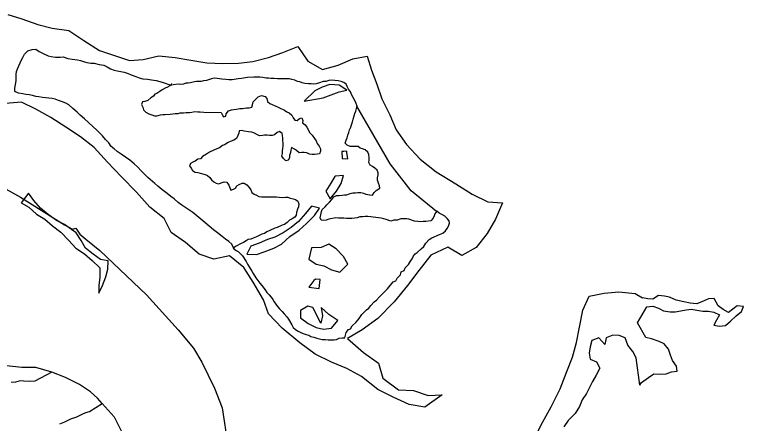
# Model space of a CAD drawing. Extents: x 1588073 to 2013523, y 1090242 to 1357120.
# Drawn here: x 1826802 to 1832077, y 1255279 to 1258237 of the extents above; entities that cross this region are included whole.
import ezdxf

# ---------------------------------------------------------------- set-up
doc = ezdxf.new("R2010")
doc.units = 0
for name, color, linetype in [('GM_X_County', 7, 'Continuous'), ('GM_X_Major_Lake', 7, 'Continuous'), ('GM_X_Minor_Lake', 7, 'Continuous'), ('GM_X_Minor_River', 7, 'Continuous'), ('GM_X_Township', 7, 'Continuous')]:
    doc.layers.add(name, color=color, linetype=linetype)

msp = doc.modelspace()

# ---------------------------------------------------------------- linework, layer by layer
at = {"layer": 'GM_X_County'}
msp.add_lwpolyline([(1826614, 1257043.4), (1826845.3, 1256916.3), (1827162.3, 1256715.7), (1827221.9, 1256685.1), (1827244.3, 1256691.7), (1827274.7, 1256646.8), (1827316.9, 1256612.5), (1827418.5, 1256530.7), (1827756.3, 1256208.7), (1827984.6, 1255956.7), (1828096.7, 1255823.4), (1828156.1, 1255721.8), (1828249.8, 1255534.5), (1828305.2, 1255391.9), (1828344.8, 1255121.5)], dxfattribs=at)
at = {"layer": 'GM_X_Major_Lake'}
for p, q in [((1827171.2, 1255610.4), (1827070.4, 1255650.7)), ((1827271.7, 1255559.5), (1827171.2, 1255610.4)), ((1827351.5, 1255506.4), (1827271.7, 1255559.5)), ((1827401.9, 1255460.6), (1827351.5, 1255506.4)), ((1827435.6, 1255422.3), (1827401.9, 1255460.6))]:
    msp.add_line(p, q, dxfattribs=at)
for points in [[(1826752.3, 1258236.6), (1826854.6, 1258206.5), (1826970.9, 1258164.3), (1827073.3, 1258138.2), (1827193.6, 1258122.2), (1827304, 1258048), (1827416.3, 1257977.7), (1827633, 1257905.5), (1827733.3, 1257911.5), (1827845.6, 1257937.6), (1827964, 1257925.6), (1828078.3, 1257905.6), (1828192.7, 1257887.5), (1828309, 1257881.5), (1828423.4, 1257885.6), (1828525.7, 1257897.6), (1828640, 1257925.8), (1828744.3, 1257961.9), (1828850.7, 1258006.1), (1828924.9, 1257899.7), (1829029.2, 1257839.5), (1829143.6, 1257869.6), (1829249.9, 1257915.8), (1829354.2, 1257935.9), (1829384.3, 1257835.6), (1829422.4, 1257733.2), (1829458.6, 1257626.8), (1829518.8, 1257510.4), (1829562.9, 1257402), (1829637.2, 1257297.6), (1829737.5, 1257191.2), (1829851.9, 1257098.9), (1829994.3, 1257012.6), (1830112.7, 1256938.3), (1830227, 1256882.1), (1830333.4, 1256874.1), (1830281.2, 1256755.6), (1830223.1, 1256653.2), (1830142.8, 1256550.8), (1830038.5, 1256492.6), (1829936.2, 1256554.8), (1829813.9, 1256496.6), (1829727.6, 1256384.1), (1829645.4, 1256277.7), (1829549.1, 1256157.2), (1829430.8, 1256036.7), (1829318.5, 1255956.4), (1829210.1, 1255892.1), (1829326.5, 1255791.8), (1829434.9, 1255713.5), (1829467, 1255605.1), (1829579.3, 1255520.8), (1829689.7, 1255516.8), (1829794, 1255480.6), (1829896.3, 1255484.7), (1829771.9, 1255396.3), (1829657.6, 1255416.4), (1829541.2, 1255468.6), (1829430.9, 1255524.8), (1829312.5, 1255617.1), (1829206.2, 1255675.3), (1829095.8, 1255721.4), (1828977.5, 1255779.6), (1828867.1, 1255861.9), (1828738.7, 1255968.3), (1828638.4, 1256070.7), (1828604.3, 1256173.1), (1828528, 1256301.6), (1828459.8, 1256405.9), (1828357.5, 1256490.2), (1828243.1, 1256468.1), (1828138.8, 1256504.2), (1828038.5, 1256586.5), (1827936.1, 1256658.8), (1827884, 1256761.2), (1827781.6, 1256843.5), (1827683.3, 1256951.9), (1827575, 1257062.3), (1827474.7, 1257168.6), (1827378.3, 1257275), (1827278, 1257353.3), (1827171.7, 1257421.6), (1827063.3, 1257491.8), (1826955, 1257552), (1826850.7, 1257602.2), (1826736.3, 1257592.1)], [(1826904.4, 1256842.5), (1826960.2, 1256791.9), (1827020, 1256755.3), (1827075.8, 1256708.6), (1827137.5, 1256662), (1827195.2, 1256601.3), (1827244.8, 1256546.7), (1827308.7, 1256506), (1827362.4, 1256457.4), (1827418.1, 1256404.8), (1827417.6, 1256334.6), (1827411.2, 1256278.4), (1827410.8, 1256222.2), (1827437.2, 1256276.2), (1827461.7, 1256338.2), (1827476.1, 1256394.3), (1827478.5, 1256454.4), (1827424.5, 1256464.9), (1827370.7, 1256503.5), (1827315, 1256546.1), (1827283.3, 1256602.6), (1827247.7, 1256657), (1827162, 1256717.9), (1827104.1, 1256746.5), (1827044.3, 1256791.2), (1826988.6, 1256835.8), (1826940.9, 1256890.4), (1826903.2, 1256944.9), (1826849.6, 1256873.6)], [(1826849.6, 1256873.6), (1826904.4, 1256842.5)], [(1829653.7, 1254765.9), (1829764, 1254753.8), (1829876.4, 1254761.9), (1829982.7, 1254782), (1830115.1, 1254824.2), (1830229.4, 1254876.4), (1830365.8, 1254968.8), (1830466.1, 1255055.1), (1830558.3, 1255159.6), (1830624.5, 1255290.1), (1830684.7, 1255398.5), (1830750.9, 1255529), (1830799, 1255655.5), (1830839.1, 1255757.9), (1830869.2, 1255864.3), (1830891.2, 1255974.8), (1830915.3, 1256099.2), (1830959.4, 1256199.6), (1831069.7, 1256221.8), (1831174, 1256229.8), (1831292.3, 1256219.8), (1831345.1, 1256186.2)], [(1831309.3, 1256007.6), (1831376.9, 1256121.5), (1831421.2, 1256128.2), (1831462.8, 1256113), (1831498.4, 1256093.9), (1831546.3, 1256086.5), (1831582.3, 1256085.4), (1831622.7, 1256094.3), (1831663, 1256101.2), (1831701.2, 1256106.1), (1831739.1, 1256097), (1831782.9, 1256089.7), (1831823.1, 1256090.5), (1831863, 1256083.4), (1831902.5, 1256064.2), (1831881.3, 1256024.7), (1831862.3, 1255989.1), (1831904.2, 1255981.9), (1831946.4, 1255986.7), (1831983.4, 1256019.7), (1832024.6, 1256056.6), (1832061.6, 1256087.7), (1832076.7, 1256125.4), (1832030.7, 1256128.7), (1831969.2, 1256082.3), (1831929.7, 1256103.5), (1831894.3, 1256128.6), (1831865.8, 1256183.6), (1831823.6, 1256180.8), (1831780.9, 1256160), (1831738.4, 1256143.1), (1831690.4, 1256148.5), (1831644.6, 1256157.9), (1831590.8, 1256171.5), (1831541.3, 1256193), (1831505.4, 1256200), (1831461.4, 1256203.3), (1831420.6, 1256178.4), (1831384.6, 1256179.4), (1831345.1, 1256186.2)], [(1825502.8, 1256095.8), (1825505, 1256095.2), (1825613.2, 1256088.1), (1825717.6, 1256072.1), (1825817.9, 1255985.8), (1825974.4, 1255903.5), (1826082.7, 1255869.4), (1826193, 1255821.2), (1826303.4, 1255769.1), (1826409.7, 1255736.9), (1826532.1, 1255720.9), (1826638.4, 1255708.9), (1826742.7, 1255698.9), (1826853.1, 1255686.8), (1826953.4, 1255686.9), (1827069.7, 1255650.8), (1827070.4, 1255650.7)], [(1831327.7, 1255556.6), (1831339.3, 1255574.9), (1831390.4, 1255611.5), (1831427.2, 1255636.5), (1831467.3, 1255635.4), (1831517.5, 1255637.9), (1831555.9, 1255650.9), (1831596.2, 1255655.7), (1831593.2, 1255693.9), (1831564.3, 1255734.9), (1831549.4, 1255773.4), (1831534.6, 1255816), (1831503.6, 1255855), (1831466, 1255872.1), (1831412.4, 1255889.7), (1831370.6, 1255901), (1831309.3, 1256007.6)], [(1831327.7, 1255556.6), (1831299.5, 1255754.3), (1831275.7, 1255798.6), (1831240, 1255845.1), (1831220.4, 1255897.4), (1831176.4, 1255915.9), (1831130.4, 1255918.3), (1831084.2, 1255898.6), (1831073.8, 1255850.5), (1831030.1, 1255897), (1830979.9, 1255879.4), (1830967.5, 1255833.3), (1830959.2, 1255787.2), (1830966.8, 1255743), (1831012.8, 1255724.6), (1831038.5, 1255678.2), (1831012.1, 1255628.3), (1830983.7, 1255582.4), (1830963.3, 1255538.4), (1830941, 1255494.4), (1830908.6, 1255450.5), (1830890.2, 1255400.5), (1830857.8, 1255350.6), (1830809.4, 1255298.9), (1830777, 1255253)], [(1827435.6, 1255422.3), (1827523.2, 1255325.6), (1827579.3, 1255211.2), (1827631.5, 1255106.8), (1827667.7, 1255006.4), (1827717.8, 1254902), (1827830.2, 1254912.1), (1827932.5, 1254954.2), (1828050.9, 1255023.1)]]:
    msp.add_lwpolyline(points, dxfattribs=at)
at = {"layer": 'GM_X_Minor_Lake'}
for points in [[(1828897.1, 1257609.6), (1829035.6, 1257635.4), (1829152.1, 1257678.6), (1829206.3, 1257690.1), (1829150.5, 1257726.7), (1829082.4, 1257731.3), (1829028.2, 1257711.7), (1828973.9, 1257686.1)], [(1828973.9, 1257686.1), (1828897.1, 1257609.6)], [(1829205.6, 1257249.6), (1829183.5, 1257246.8), (1829169.6, 1257245.1)], [(1829169.6, 1257245.1), (1829172.6, 1257194.8)], [(1829172.6, 1257194.8), (1829212.7, 1257192.4), (1829206.3, 1257239.2), (1829205.6, 1257249.6)], [(1829122, 1257067.8), (1829120.6, 1257065), (1829091.2, 1257016.9), (1829054.7, 1256959), (1829086.4, 1256904.6), (1829132.8, 1256958.3), (1829165.3, 1257014.3), (1829181.7, 1257072.3)], [(1829181.7, 1257072.3), (1829122, 1257067.8)], [(1828483.5, 1256504.3), (1828552.6, 1256501.7), (1828608.8, 1256519.2), (1828679.1, 1256546.8), (1828733.4, 1256576.4), (1828793.9, 1256632.1), (1828860.3, 1256675.7), (1828914.8, 1256725.4), (1828973.3, 1256783.1), (1829007.8, 1256837), (1828951.8, 1256851.5), (1828907.3, 1256797.7), (1828856.8, 1256739.9), (1828802.4, 1256696.2), (1828746, 1256656.6), (1828685.7, 1256627), (1828631.5, 1256609.4), (1828571.2, 1256583.8), (1828510.9, 1256560.2)], [(1828510.9, 1256560.2), (1828483.5, 1256504.3)], [(1828930.9, 1256466.4), (1828984.8, 1256431.8), (1829040.7, 1256419.3), (1829096.6, 1256388.8), (1829154.6, 1256374.2), (1829213.1, 1256431.9), (1829181.5, 1256486.4), (1829129.8, 1256541), (1829076, 1256575.6), (1829019.7, 1256551.9), (1828950.5, 1256548.5)], [(1828950.5, 1256548.5), (1828930.9, 1256466.4)], [(1828968.1, 1256311.8), (1828930.9, 1256264.1), (1829005.5, 1256255.1), (1829014.1, 1256319.9)], [(1829014.1, 1256319.9), (1828979.6, 1256323.3), (1828968.1, 1256311.8)], [(1828924.4, 1256127.3), (1828870.1, 1256095.7), (1828871.7, 1256041.5), (1828925.5, 1256000.9), (1828983.4, 1255972.3), (1829037.4, 1255961.8), (1829095.5, 1255967.4), (1829142, 1256023.2), (1829076.2, 1256067.9), (1829020.5, 1256116.5), (1829030.1, 1256058.2), (1829017.7, 1256004.1), (1828960.5, 1256117.5)], [(1828960.5, 1256117.5), (1828924.4, 1256127.3)]]:
    msp.add_lwpolyline(points, dxfattribs=at)
at = {"layer": 'GM_X_Minor_River'}
for points in [[(1828387.4, 1256544.7), (1828374.8, 1256575.4), (1828353, 1256595.6), (1828329, 1256611.9), (1828305.1, 1256630.1), (1828271.3, 1256656.5), (1828241.4, 1256678.8), (1828177.7, 1256731.6), (1828121.9, 1256780.2), (1828092.1, 1256804.5), (1828062.2, 1256824.8), (1828034.3, 1256843.1), (1828012.3, 1256857.3), (1827986.4, 1256877.6), (1827956.6, 1256904), (1827932.7, 1256920.2), (1827906.8, 1256942.5), (1827866.9, 1256970.9), (1827839.1, 1256995.2), (1827817.2, 1257013.5), (1827765.4, 1257058.1), (1827715.7, 1257108.6), (1827693.8, 1257132.9), (1827668, 1257157.2), (1827636.1, 1257183.6), (1827604.2, 1257205.9), (1827574.3, 1257226.2), (1827544.4, 1257246.5), (1827522.5, 1257264.8), (1827500.6, 1257281), (1827482.8, 1257309.2), (1827458.9, 1257333.5), (1827439.1, 1257359.8), (1827417.2, 1257382), (1827395.3, 1257402.3), (1827369.5, 1257424.6), (1827337.6, 1257454.9), (1827307.8, 1257481.3), (1827275.9, 1257509.6), (1827254, 1257529.9), (1827224.2, 1257558.2), (1827194.3, 1257582.5), (1827172.4, 1257596.8), (1827142.4, 1257607.1), (1827120.4, 1257615.3), (1827096.5, 1257625.5), (1827074.5, 1257629.7), (1827026.4, 1257634.1), (1827004.4, 1257636.3), (1826976.4, 1257640.5), (1826954.4, 1257644.7), (1826932.4, 1257650.9), (1826906.4, 1257655.2), (1826882.4, 1257659.4), (1826860.4, 1257663.6), (1826830.4, 1257667.8), (1826804.4, 1257680.1), (1826804.6, 1257704.2), (1826813, 1257756.3), (1826813.3, 1257802.4), (1826815.5, 1257824.5), (1826825.7, 1257848.5), (1826850.1, 1257904.5), (1826862.3, 1257926.4), (1826874.5, 1257950.4), (1826898.7, 1257974.3), (1826928.8, 1257984.1), (1826954.9, 1257985.9), (1826980.8, 1257969.6), (1827008.8, 1257955.3), (1827044.7, 1257939), (1827066.7, 1257932.8), (1827096.7, 1257928.5), (1827130.8, 1257928.2), (1827152.8, 1257932), (1827186.8, 1257919.7), (1827218.8, 1257913.4), (1827256.8, 1257909.1), (1827278.8, 1257904.9), (1827300.8, 1257896.7), (1827324.8, 1257890.5), (1827352.8, 1257886.2), (1827376.8, 1257884), (1827412.8, 1257875.7), (1827446.8, 1257869.4), (1827472.8, 1257859.1), (1827496.7, 1257842.9), (1827522.7, 1257834.6), (1827544.7, 1257828.4), (1827570.7, 1257824.2), (1827594.7, 1257820), (1827622.7, 1257809.7), (1827646.6, 1257801.5), (1827678.6, 1257789.2), (1827704.6, 1257778.9), (1827730.6, 1257772.7), (1827762.6, 1257768.4), (1827792.6, 1257764.2), (1827826.6, 1257759.9), (1827870.6, 1257747.4), (1827892.6, 1257739.2)], [(1829226.2, 1257403), (1829234.4, 1257423), (1829240.5, 1257439), (1829246.7, 1257461.1), (1829252.8, 1257479.1), (1829259, 1257503.1), (1829265.2, 1257521.1), (1829271.3, 1257537.1), (1829275.4, 1257557.1), (1829281.6, 1257575.1), (1829273.7, 1257593.3), (1829263.8, 1257615.4), (1829252, 1257635.6), (1829242.1, 1257653.7), (1829232.2, 1257677.9), (1829218.4, 1257698.1), (1829208.5, 1257716.2), (1829200.6, 1257734.3), (1829184.6, 1257744.5), (1829164.7, 1257752.7), (1829144.7, 1257756.9), (1829120.7, 1257759.1), (1829098.6, 1257761.3), (1829076.6, 1257759.4), (1829054.5, 1257753.6), (1829034.5, 1257751.8), (1829008.4, 1257742), (1828984.3, 1257736.1), (1828966.2, 1257734.3), (1828948.2, 1257734.4), (1828928.2, 1257736.6), (1828902.2, 1257738.8), (1828884.2, 1257743), (1828866.2, 1257749.2), (1828848.2, 1257753.3), (1828830.2, 1257761.5), (1828808.2, 1257767.7), (1828792.2, 1257771.8), (1828704.1, 1257772.6), (1828678.1, 1257774.8), (1828656, 1257775), (1828640, 1257777.1), (1828622, 1257777.3), (1828598, 1257781.5), (1828576, 1257783.7), (1828533.9, 1257784.1), (1828487.8, 1257780.4), (1828443.7, 1257774.8), (1828419.6, 1257771), (1828375.5, 1257763.3), (1828353.5, 1257763.5), (1828331.5, 1257765.7), (1828301.4, 1257769.9), (1828267.4, 1257774.2), (1828247.4, 1257776.4), (1828227.3, 1257772.6), (1828211.3, 1257766.7), (1828191.2, 1257758.8), (1828169.1, 1257757), (1828153.1, 1257753.1), (1828119, 1257753.4), (1828103, 1257749.5), (1828074.9, 1257741.7), (1828058.8, 1257739.9), (1828040.8, 1257740), (1828024.8, 1257734.1), (1828004.7, 1257730.3), (1827986.7, 1257732.4), (1827950.6, 1257728.7)], [(1827942.6, 1257734.8), (1827926.5, 1257720.9), (1827908.4, 1257711), (1827892.3, 1257703.1), (1827870.2, 1257691.3), (1827852.1, 1257679.4), (1827831.9, 1257665.5), (1827815.9, 1257661.6), (1827807.8, 1257645.6), (1827787.6, 1257633.8), (1827765.5, 1257615.9), (1827745.4, 1257608), (1827727.3, 1257606.2), (1827719.2, 1257586.2), (1827729.1, 1257566), (1827734.9, 1257547.9), (1827752.8, 1257531.7), (1827772.8, 1257519.5), (1827794.8, 1257511.3), (1827814.7, 1257505.1), (1827830.8, 1257505), (1827858.9, 1257510.8), (1827874.9, 1257512.6), (1827890.9, 1257512.5), (1827927, 1257516.2), (1827947, 1257518.1), (1827965.1, 1257521.9), (1827985.1, 1257521.8), (1828001.2, 1257525.6), (1828023.2, 1257525.4), (1828043.3, 1257527.3), (1828067.3, 1257529.1), (1828085.4, 1257531), (1828107.4, 1257534.8), (1828127.4, 1257532.6), (1828145.5, 1257532.5), (1828171.5, 1257530.2), (1828295.7, 1257529.2), (1828303.6, 1257513.1), (1828313.5, 1257496.9), (1828329.5, 1257500.8), (1828333.7, 1257518.8), (1828349.8, 1257540.8), (1828371.9, 1257548.6), (1828388, 1257550.5), (1828408, 1257552.3), (1828432.1, 1257556.1), (1828450.1, 1257558), (1828480.2, 1257561.8), (1828500.2, 1257561.6), (1828518.3, 1257567.5), (1828524.4, 1257583.5), (1828528.6, 1257605.5), (1828564.9, 1257641.3), (1828589, 1257651.2), (1828615, 1257644.9), (1828626.9, 1257628.8), (1828632.8, 1257608.6), (1828648.7, 1257592.5), (1828666.7, 1257586.3), (1828688.6, 1257576.1), (1828708.6, 1257567.9), (1828724.6, 1257559.7), (1828754.5, 1257545.4), (1828772.5, 1257533.2), (1828788.4, 1257525.1), (1828808.3, 1257508.9), (1828818.2, 1257490.7), (1828830.1, 1257472.6), (1828846.1, 1257470.4), (1828864.3, 1257484.3), (1828880.3, 1257490.2), (1828888.2, 1257470.1), (1828886.1, 1257454), (1828906, 1257439.8), (1828917.9, 1257421.7), (1828937.6, 1257381.4), (1828955.5, 1257363.1), (1828971.4, 1257340.9), (1828985.3, 1257322.8), (1828991.1, 1257304.7), (1829007, 1257284.5), (1829014.9, 1257266.3), (1829016.8, 1257248.3), (1829008.6, 1257230.3), (1828990.6, 1257226.4), (1828972.5, 1257224.6), (1828954.5, 1257224.7), (1828936.5, 1257226.9), (1828916.5, 1257237.1), (1828898.5, 1257239.2), (1828880.5, 1257239.4), (1828862.4, 1257237.5), (1828842.5, 1257253.7), (1828826.6, 1257263.9), (1828806.6, 1257274.1), (1828800.5, 1257256.1), (1828798.3, 1257238.1), (1828792.2, 1257218), (1828792.1, 1257200), (1828781.9, 1257184)], [(1827892.6, 1257739.2), (1827918.6, 1257731), (1827942.6, 1257726.8)], [(1829854.6, 1256810.8), (1829671.7, 1256961.9), (1829518.9, 1257155.8), (1829278.2, 1257573.9)], [(1828781.9, 1257184), (1828763.9, 1257178.1), (1828747.9, 1257194.3), (1828736.1, 1257212.5), (1828740.2, 1257230.5), (1828740.3, 1257250.6), (1828742.5, 1257268.6), (1828746.6, 1257286.6), (1828744.8, 1257304.7), (1828742.9, 1257326.8), (1828743, 1257342.9), (1828741.1, 1257360.9), (1828737.3, 1257377), (1828719.3, 1257391.2), (1828703.3, 1257383.3), (1828683.1, 1257365.4), (1828665, 1257361.6), (1828647, 1257361.7), (1828629, 1257363.9), (1828611, 1257364), (1828594.9, 1257362.1), (1828574.9, 1257360.3), (1828558.9, 1257366.5), (1828539, 1257378.7), (1828519, 1257386.9), (1828495, 1257389.1), (1828463, 1257393.3), (1828445, 1257397.5), (1828426.9, 1257395.7), (1828424.8, 1257379.6), (1828418.7, 1257361.6), (1828408.5, 1257339.6), (1828388.4, 1257327.8), (1828370.3, 1257319.9), (1828348.2, 1257312.1), (1828322, 1257294.2), (1828305.9, 1257288.3), (1828283.8, 1257272.4), (1828265.7, 1257264.6), (1828249.6, 1257258.7), (1828213.4, 1257240.9), (1828191.3, 1257227.1), (1828161.1, 1257209.3), (1828147, 1257193.3), (1828129, 1257191.5), (1828108.8, 1257175.6), (1828090.7, 1257169.7), (1828074.6, 1257159.8), (1828068.5, 1257141.8), (1828080.4, 1257125.7), (1828088.3, 1257109.5), (1828108.2, 1257097.3), (1828128.2, 1257095.2), (1828144.2, 1257089), (1828180.2, 1257080.7), (1828198.2, 1257072.5), (1828214.1, 1257058.3), (1828228, 1257040.1), (1828243.9, 1257026), (1828259.9, 1257015.8), (1828279.9, 1257011.6), (1828296, 1257019.5), (1828318.1, 1257027.3), (1828338.1, 1257023.2), (1828351.9, 1257003), (1828367.7, 1256966.7), (1828385.8, 1256972.6), (1828401.8, 1256980.5), (1828410, 1256998.5), (1828426.1, 1257008.4), (1828448.2, 1257016.2), (1828464.2, 1257018.1), (1828482.1, 1257003.9), (1828500, 1256985.7), (1828511.9, 1256967.5), (1828519.8, 1256949.4), (1828535.7, 1256937.2), (1828551.7, 1256929.1), (1828569.7, 1256920.9), (1828587.7, 1256918.8), (1828697.9, 1256917.8), (1828715.9, 1256915.7), (1828737.9, 1256913.5), (1828761.9, 1256915.3), (1828780, 1256915.1), (1828795.9, 1256909), (1828817.9, 1256902.8), (1828835.9, 1256898.6), (1828851.9, 1256886.4), (1828859.7, 1256866.3), (1828855.6, 1256846.3), (1828849.4, 1256828.3), (1828843.3, 1256804.2), (1828839.1, 1256786.2), (1828829, 1256770.2), (1828810.9, 1256758.4), (1828790.8, 1256748.5), (1828774.6, 1256732.6), (1828754.5, 1256718.7), (1828738.4, 1256712.8), (1828702.2, 1256697.1)], [(1829901.8, 1256654.9), (1829920, 1256672.8), (1829932.1, 1256688.8), (1829942.3, 1256706.8), (1829948.4, 1256726.8), (1829946.6, 1256744.9), (1829932.6, 1256761), (1829914.7, 1256777.2), (1829894.8, 1256789.4), (1829874.8, 1256799.6), (1829856.9, 1256813.8), (1829842.8, 1256795.9), (1829838.6, 1256779.9), (1829830.5, 1256763.9), (1829814.3, 1256744), (1829778.3, 1256740.2), (1829758.2, 1256738.4), (1829740.2, 1256736.6), (1829720.2, 1256738.7), (1829696.1, 1256742.9), (1829656.2, 1256755.3), (1829640.2, 1256759.5), (1829616.1, 1256759.7), (1829598.1, 1256757.8), (1829570, 1256750), (1829545.9, 1256748.2), (1829525.9, 1256742.4), (1829489.9, 1256754.7), (1829473.9, 1256758.8), (1829453.9, 1256763), (1829435.9, 1256767.2), (1829395.9, 1256771.5), (1829379.9, 1256773.7), (1829357.9, 1256775.9), (1829339.8, 1256776), (1829321.8, 1256774.2), (1829299.7, 1256772.3), (1829281.7, 1256766.5), (1829263.6, 1256762.6), (1829243.6, 1256760.8), (1829203.5, 1256761.1), (1829185.5, 1256763.3), (1829145.4, 1256763.6), (1829127.4, 1256765.8), (1829077.3, 1256756.1), (1829057.2, 1256750.3), (1829039.1, 1256746.4), (1829021.1, 1256748.6), (1829013.2, 1256766.7), (1829017.4, 1256788.8), (1829023.6, 1256810.8), (1829027.7, 1256826.8), (1829049.9, 1256844.7), (1829062, 1256860.6), (1829080.2, 1256880.5), (1829098.3, 1256898.4), (1829112.5, 1256918.4), (1829130.6, 1256928.3), (1829150.6, 1256928.1), (1829172.7, 1256929.9), (1829190.7, 1256931.8), (1829206.8, 1256933.6), (1829230.9, 1256941.5), (1829250.9, 1256947.3), (1829269, 1256947.2), (1829287, 1256949), (1829307, 1256948.9), (1829327, 1256944.7), (1829345, 1256938.5), (1829373, 1256932.2), (1829393, 1256930.1), (1829403.2, 1256950.1), (1829419.3, 1256964), (1829445.5, 1256979.8), (1829443.6, 1256997.9), (1829435.7, 1257018), (1829427.9, 1257038.1), (1829428, 1257056.2), (1829432.2, 1257076.2), (1829434.3, 1257092.3), (1829426.4, 1257110.4), (1829408.5, 1257126.6), (1829392.5, 1257136.8), (1829374.6, 1257146.9), (1829366.7, 1257167.1), (1829368.9, 1257185.1), (1829367, 1257201.2), (1829365.1, 1257223.3), (1829357.2, 1257241.4), (1829339.3, 1257257.6), (1829319.4, 1257265.8), (1829303.4, 1257269.9), (1829287.4, 1257282.1), (1829229.4, 1257282.6), (1829209.4, 1257290.8), (1829195.5, 1257307), (1829201.6, 1257327), (1829207.8, 1257345), (1829213.9, 1257365), (1829220.1, 1257383), (1829226.2, 1257403)], [(1828702.2, 1256697.1), (1828684.2, 1256691.2), (1828648, 1256675.4), (1828627.9, 1256663.6), (1828609.8, 1256653.7), (1828591.7, 1256647.8), (1828551.5, 1256628.1), (1828529.4, 1256618.2), (1828511.3, 1256612.4), (1828493.3, 1256610.5), (1828477.2, 1256600.6), (1828459.1, 1256588.7), (1828441, 1256580.8), (1828404.8, 1256561.1), (1828384.7, 1256547.2), (1828404.5, 1256529), (1828420.5, 1256522.8), (1828436.4, 1256506.6), (1828450.3, 1256490.5), (1828478.1, 1256450.1), (1828488, 1256430), (1828499.8, 1256411.8), (1828519.6, 1256379.5), (1828527.5, 1256363.4), (1828547.3, 1256331.1), (1828561.2, 1256313), (1828577.1, 1256292.8), (1828591, 1256276.6), (1828614.8, 1256244.3), (1828626.7, 1256226.1), (1828644.6, 1256209.9), (1828658.5, 1256191.8), (1828670.4, 1256175.6), (1828680.3, 1256159.5), (1828692.2, 1256141.3), (1828704.1, 1256125.2), (1828718, 1256107), (1828737.9, 1256088.8), (1828751.8, 1256072.6), (1828771.6, 1256050.3), (1828783.5, 1256032.2), (1828807.3, 1255991.8), (1828819.1, 1255973.7), (1828835.1, 1255957.5), (1828853, 1255947.3), (1828873, 1255937.1), (1828890.9, 1255928.9), (1828912.9, 1255922.7), (1828930.9, 1255916.6), (1828946.9, 1255908.4), (1828966.9, 1255902.2), (1828988.9, 1255896), (1829008.8, 1255889.8), (1829028.8, 1255885.6), (1829050.9, 1255885.5), (1829070.9, 1255883.3), (1829115, 1255882.9), (1829131, 1255886.8), (1829151.1, 1255896.7), (1829173.2, 1255898.5), (1829191.2, 1255898.3), (1829197.3, 1255918.4), (1829201.5, 1255936.4), (1829217.7, 1255958.3), (1829233.7, 1255964.2), (1829243.9, 1255984.2), (1829272.1, 1256010), (1829288.3, 1256028), (1829300.4, 1256045.9), (1829314.6, 1256065.9), (1829348.9, 1256099.7), (1829365, 1256113.6), (1829381.2, 1256131.5), (1829405.4, 1256157.4), (1829421.5, 1256169.3), (1829441.7, 1256195.2), (1829459.9, 1256211.1), (1829486.1, 1256237), (1829500.3, 1256252.9), (1829540.7, 1256302.8), (1829560.8, 1256310.6), (1829570.9, 1256328.6), (1829595.1, 1256354.5), (1829599.3, 1256374.5), (1829621.4, 1256384.4), (1829629.6, 1256404.4), (1829651.8, 1256428.3), (1829668, 1256452.2), (1829678.1, 1256470.2), (1829688.3, 1256490.2), (1829700.4, 1256506.1), (1829716.5, 1256516), (1829744.8, 1256541.9), (1829762.9, 1256559.8), (1829777.1, 1256581.7), (1829803.3, 1256609.6), (1829821.5, 1256621.5), (1829837.5, 1256629.4), (1829859.6, 1256637.2), (1829877.7, 1256645.1), (1829901.8, 1256654.9)], [(1827070.4, 1255650.7), (1826947.8, 1255584.6), (1826907.5, 1255581.4), (1826869.4, 1255584.1), (1826841.3, 1255586.6), (1826809, 1255577.2), (1826776.8, 1255573.8)], [(1827434.9, 1255423.1), (1827401.9, 1255460.6), (1827351.5, 1255506.4), (1827271.7, 1255559.5), (1827171.2, 1255610.4), (1827070.4, 1255650.7)], [(1827129.2, 1255275.7), (1827165.6, 1255291.1), (1827208.2, 1255312.4), (1827252.6, 1255325.6), (1827291.2, 1255345), (1827317.5, 1255356.6), (1827343.8, 1255366.1), (1827434.9, 1255423.1)]]:
    msp.add_lwpolyline(points, dxfattribs=at)
at = {"layer": 'GM_X_Township'}
msp.add_lwpolyline([(1826614, 1257043.4), (1826845.3, 1256916.3), (1827162.3, 1256715.7), (1827221.9, 1256685.1), (1827244.3, 1256691.7), (1827274.7, 1256646.8), (1827316.9, 1256612.5), (1827418.5, 1256530.7), (1827756.3, 1256208.7), (1827984.6, 1255956.7), (1828096.7, 1255823.4), (1828156.1, 1255721.8), (1828249.8, 1255534.5), (1828305.2, 1255391.9), (1828344.8, 1255121.5)], dxfattribs=at)

doc.saveas('drawing.dxf')
